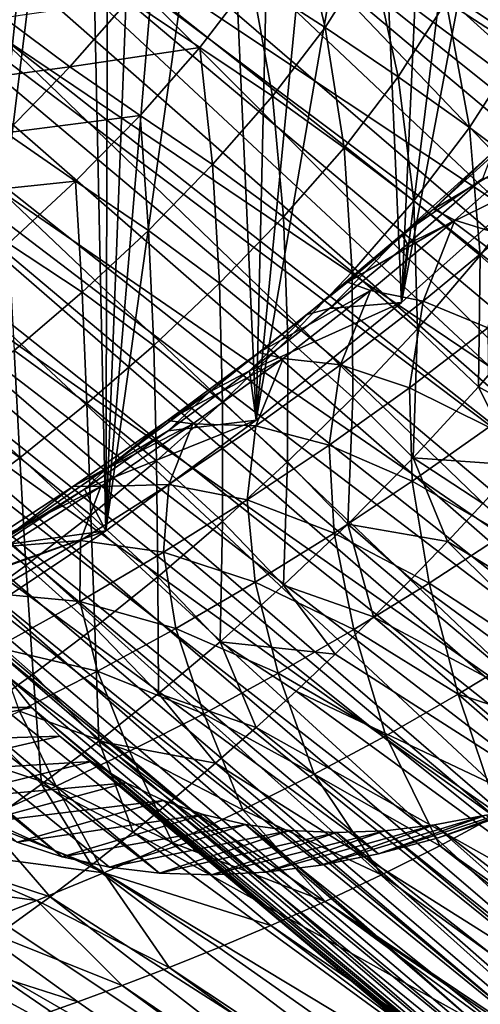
# Model space of a CAD drawing. Header units: metres. Extents: x -81 to 81, y -160 to 24.
# Tile 391 of 424: x 19.29 to 23.34, y -22.85 to -14.2. Entities that reach past the tile are written whole.
import ezdxf

# ---------------------------------------------------------------- set-up
doc = ezdxf.new("R2010")
doc.units = ezdxf.units.M
doc.layers.add('solid_501850_SW0001', color=7, linetype='CONTINUOUS')

msp = doc.modelspace()

# ---------------------------------------------------------------- linework, layer by layer
at = {"layer": 'solid_501850_SW0001'}
for points in [[(22.518164, -7.147891, 13.104885), (21.770336, -8.278104, 12.885498), (31.202576, -14.451275, 21.046185)], [(22.518164, -7.147891, 13.104885), (31.202576, -14.451275, 21.046185), (31.8431, -13.297498, 21.404598)], [(31.001696, -14.654994, 44.441128), (22.889929, -8.59189, 37.524281), (23.344049, -8.179215, 37.406296)], [(21.770336, -8.278104, 12.885498), (20.928722, -9.361282, 12.811891), (30.457541, -15.575934, 20.828838)], [(21.770336, -8.278104, 12.885498), (30.457541, -15.575934, 20.828838), (31.202576, -14.451275, 21.046185)], [(30.126232, -15.485535, 44.636475), (22.889929, -8.59189, 37.524281), (31.001696, -14.654994, 44.441128)], [(22.910692, -9.159628, 37.882618), (22.889929, -8.59189, 37.524281), (30.126232, -15.485535, 44.636475)], [(19.700001, -9.1), (18.682516, -19.596466), (19.059021, -8.817804)], [(19.700001, -9.1), (19.742592, -9.559512), (18.682516, -19.596466)], [(22.861906, -9.711706, 38.176804), (22.910692, -9.159628, 37.882618), (30.126232, -15.485535, 44.636475)], [(20.928722, -9.361282, 12.811891), (20.008144, -10.378202, 12.885498), (29.619692, -16.653872, 20.755924)], [(20.928722, -9.361282, 12.811891), (29.619692, -16.653872, 20.755924), (30.457541, -15.575934, 20.828838)], [(19.742592, -9.559512), (19.868736, -10.002877), (18.682516, -19.596466)], [(22.754515, -10.246891, 38.406185), (22.861906, -9.711706, 38.176804), (29.30649, -16.391066, 44.702019)], [(22.861906, -9.711706, 38.176804), (30.126232, -15.485535, 44.636475), (29.30649, -16.391066, 44.702019)], [(19.868736, -10.002877), (20.050915, -18.687212), (18.682516, -19.596466)], [(19.868736, -10.002877), (20.074512, -10.416176), (20.050915, -18.687212)], [(22.754515, -10.246891, 38.406185), (29.30649, -16.391066, 44.702019), (22.598177, -10.762121, 38.57024)], [(20.008144, -10.378202, 12.885498), (19.02496, -11.310929, 13.104885), (28.697601, -17.67234, 20.829765)], [(20.008144, -10.378202, 12.885498), (29.167833, -17.172266, 20.774385), (29.619692, -16.653872, 20.755924)], [(20.008144, -10.378202, 12.885498), (28.697601, -17.67234, 20.829765), (29.167833, -17.172266, 20.774385)], [(20.074512, -10.416176), (20.352518, -10.784277), (20.050915, -18.687212)], [(20.352518, -10.784277), (20.693228, -11.094893), (20.050915, -18.687212)], [(22.393581, -11.271006, 38.671783), (22.598177, -10.762121, 38.57024), (28.557064, -17.355597, 44.636475)], [(22.598177, -10.762121, 38.57024), (29.30649, -16.391066, 44.702019), (28.557064, -17.355597, 44.636475)], [(20.693228, -11.094893), (21.085749, -11.337961), (20.050915, -18.687212)], [(23.706774, -11.094893), (23.878168, -15.589437), (22.651506, -16.681473)], [(23.314253, -11.337961), (23.706774, -11.094893), (22.651506, -16.681473)], [(19.02496, -11.310929, 13.104885), (17.994495, -12.144859, 13.466696), (27.712654, -18.606394, 21.049864)], [(19.02496, -11.310929, 13.104885), (27.712654, -18.606394, 21.049864), (28.211937, -18.150957, 20.921726)], [(19.02496, -11.310929, 13.104885), (28.211937, -18.150957, 20.921726), (28.697601, -17.67234, 20.829765)], [(22.393581, -11.271006, 38.671783), (28.557064, -17.355597, 44.636475), (22.154394, -11.747907, 38.705002)], [(21.085749, -11.337961), (21.37458, -17.715103), (20.050915, -18.687212)], [(21.085749, -11.337961), (21.51586, -11.504559), (21.37458, -17.715103)], [(22.88414, -11.504559), (23.314253, -11.337961), (22.651506, -16.681473)], [(21.51586, -11.504559), (21.969173, -11.589319), (21.37458, -17.715103)], [(22.430826, -11.589319), (22.88414, -11.504559), (22.651506, -16.681473)], [(22.430826, -11.589319), (22.651506, -16.681473), (21.37458, -17.715103)], [(21.969173, -11.589319), (22.430826, -11.589319), (21.37458, -17.715103)], [(21.862787, -12.224496, 38.667107), (22.154394, -11.747907, 38.705002), (28.557064, -17.355597, 44.636475)], [(17.994495, -12.144859, 13.466696), (16.936001, -12.864363, 13.964212), (26.680645, -19.441032, 21.412714)], [(17.994495, -12.144859, 13.466696), (26.680645, -19.441032, 21.412714), (27.201147, -19.037331, 21.213867)], [(17.994495, -12.144859, 13.466696), (27.201147, -19.037331, 21.213867), (27.712654, -18.606394, 21.049864)], [(21.547379, -12.647361, 38.557957), (21.862787, -12.224496, 38.667107), (27.891163, -18.361982, 44.441128)], [(21.862787, -12.224496, 38.667107), (28.557064, -17.355597, 44.636475), (27.891163, -18.361982, 44.441128)], [(21.213614, -13.010441, 38.384972), (21.547379, -12.647361, 38.557957), (27.891163, -18.361982, 44.441128)], [(16.936001, -12.864363, 13.964212), (15.866796, -13.457789, 14.589187), (25.62006, -20.161215, 21.911896)], [(16.936001, -12.864363, 13.964212), (25.62006, -20.161215, 21.911896), (26.15312, -19.816027, 21.645596)], [(16.936001, -12.864363, 13.964212), (26.15312, -19.816027, 21.645596), (26.680645, -19.441032, 21.412714)], [(20.864267, -13.308882, 38.155552), (21.213614, -13.010441, 38.384972), (27.319086, -19.394796, 44.118874)], [(21.213614, -13.010441, 38.384972), (27.891163, -18.361982, 44.441128), (27.319086, -19.394796, 44.118874)], [(21.979994, -14.26528, 45.559746), (21.729639, -13.21734, 45.741894), (21.331684, -13.847019, 45.631695)], [(22.387712, -13.622545, 45.671185), (21.729639, -13.21734, 45.741894), (21.979994, -14.26528, 45.559746)], [(20.499189, -13.538681, 37.875874), (20.864267, -13.308882, 38.155552), (27.319086, -19.394796, 44.118874)], [(23.410467, -13.332234, 45.715359), (23.043789, -14.03679, 45.685814), (23.689842, -14.45501, 45.785595)], [(15.866796, -13.457789, 14.589187), (14.804749, -13.915107, 15.331277), (24.549362, -20.754519, 22.538616)], [(15.866796, -13.457789, 14.589187), (24.549362, -20.754519, 22.538616), (25.084843, -20.474398, 22.209936)], [(15.866796, -13.457789, 14.589187), (25.084843, -20.474398, 22.209936), (25.62006, -20.161215, 21.911896)], [(20.115282, -13.695514, 37.549973), (20.499189, -13.538681, 37.875874), (27.319086, -19.394796, 44.118874)], [(22.387712, -13.622545, 45.671185), (21.979994, -14.26528, 45.559746), (22.62158, -14.699622, 45.571712)], [(22.387712, -13.622545, 45.671185), (22.62158, -14.699622, 45.571712), (23.043789, -14.03679, 45.685814)], [(19.704357, -13.77331, 37.177193), (20.115282, -13.695514, 37.549973), (26.851969, -20.433889, 43.676029)], [(20.115282, -13.695514, 37.549973), (27.319086, -19.394796, 44.118874), (26.851969, -20.433889, 43.676029)], [(19.050123, -14.284245, 36.499569), (19.256281, -13.760466, 36.754852), (26.851969, -20.433889, 43.676029)], [(19.256281, -13.760466, 36.754852), (19.704357, -13.77331, 37.177193), (26.851969, -20.433889, 43.676029)], [(14.804749, -13.915107, 15.331277), (13.769328, -14.227985, 16.176832), (23.486027, -21.21125, 23.282654)], [(14.804749, -13.915107, 15.331277), (23.486027, -21.21125, 23.282654), (24.015291, -21.000658, 22.896948)], [(14.804749, -13.915107, 15.331277), (24.015291, -21.000658, 22.896948), (24.549362, -20.754519, 22.538616)], [(20.877943, -14.442179, 45.449219), (21.331684, -13.847019, 45.631695), (20.253517, -14.019099, 45.617416)], [(21.518272, -14.870261, 45.370289), (21.331684, -13.847019, 45.631695), (20.877943, -14.442179, 45.449219)], [(21.979994, -14.26528, 45.559746), (21.331684, -13.847019, 45.631695), (21.518272, -14.870261, 45.370289)], [(10.225677, -13.969928, 20.290571), (19.273956, -21.421947, 27.697344), (19.667967, -21.550503, 27.148273)], [(10.990153, -14.261451, 19.186598), (10.225677, -13.969928, 20.290571), (19.667967, -21.550503, 27.148273)], [(19.158316, -14.181944, 45.639584), (19.736176, -14.611687, 45.362896), (20.253517, -14.019099, 45.617416)], [(20.877943, -14.442179, 45.449219), (20.253517, -14.019099, 45.617416), (19.736176, -14.611687, 45.362896)], [(23.043789, -14.03679, 45.685814), (22.62158, -14.699622, 45.571712), (23.248587, -15.144736, 45.66745)], [(23.043789, -14.03679, 45.685814), (23.248587, -15.144736, 45.66745), (23.689842, -14.45501, 45.785595)], [(19.158316, -14.181944, 45.639584), (18.605318, -14.761291, 45.334854), (19.736176, -14.611687, 45.362896)], [(10.990153, -14.261451, 19.186598), (19.667967, -21.550503, 27.148273), (20.085346, -21.6415, 26.608112)], [(10.990153, -14.261451, 19.186598), (20.085346, -21.6415, 26.608112), (20.523489, -21.694359, 26.080252)], [(11.845026, -14.402695, 18.121683), (10.990153, -14.261451, 19.186598), (20.523489, -21.694359, 26.080252)], [(13.769328, -14.227985, 16.176832), (12.776969, -14.391513, 17.112381), (22.448717, -21.523287, 24.131046)], [(13.769328, -14.227985, 16.176832), (22.448717, -21.523287, 24.131046), (22.963217, -21.385683, 23.694492)], [(13.769328, -14.227985, 16.176832), (22.963217, -21.385683, 23.694492), (23.486027, -21.21125, 23.282654)], [(21.979994, -14.26528, 45.559746), (21.518272, -14.870261, 45.370289), (22.147665, -15.321219, 45.373165)], [(21.979994, -14.26528, 45.559746), (22.147665, -15.321219, 45.373165), (22.62158, -14.699622, 45.571712)], [(18.872908, -14.804863, 36.215519), (19.050123, -14.284245, 36.499569), (26.496683, -21.463921, 43.119156)], [(19.050123, -14.284245, 36.499569), (26.851969, -20.433889, 43.676029), (26.496683, -21.463921, 43.119156)], [(12.776969, -14.391513, 17.112381), (11.845026, -14.402695, 18.121683), (21.455841, -21.68519, 25.068651)], [(11.845026, -14.402695, 18.121683), (20.523489, -21.694359, 26.080252), (20.980743, -21.708952, 25.566607)], [(11.845026, -14.402695, 18.121683), (20.980743, -21.708952, 25.566607), (21.455841, -21.68519, 25.068651)], [(12.776969, -14.391513, 17.112381), (21.455841, -21.68519, 25.068651), (21.945789, -21.623201, 24.58954)], [(12.776969, -14.391513, 17.112381), (21.945789, -21.623201, 24.58954), (22.448717, -21.523287, 24.131046)], [(20.35272, -15.038802, 45.180756), (20.877943, -14.442179, 45.449219), (19.736176, -14.611687, 45.362896)], [(20.990526, -15.470039, 45.091972), (20.877943, -14.442179, 45.449219), (20.35272, -15.038802, 45.180756)], [(21.518272, -14.870261, 45.370289), (20.877943, -14.442179, 45.449219), (20.990526, -15.470039, 45.091972)], [(23.689842, -14.45501, 45.785595), (23.248587, -15.144736, 45.66745), (23.853342, -15.595178, 45.845783)], [(18.605318, -14.761291, 45.334854), (19.172285, -15.191098, 45.035633), (19.736176, -14.611687, 45.362896)], [(20.35272, -15.038802, 45.180756), (19.736176, -14.611687, 45.362896), (19.172285, -15.191098, 45.035633)], [(22.62158, -14.699622, 45.571712), (22.147665, -15.321219, 45.373165), (22.758421, -15.789541, 45.457806)], [(22.62158, -14.699622, 45.571712), (22.758421, -15.789541, 45.457806), (23.248587, -15.144736, 45.66745)], [(18.725824, -15.31892, 35.90453), (18.872908, -14.804863, 36.215519), (26.496683, -21.463921, 43.119156)], [(21.518272, -14.870261, 45.370289), (20.990526, -15.470039, 45.091972), (21.614494, -15.929639, 45.082897)], [(21.518272, -14.870261, 45.370289), (21.614494, -15.929639, 45.082897), (22.147665, -15.321219, 45.373165)], [(19.786339, -15.616878, 44.837006), (20.35272, -15.038802, 45.180756), (19.172285, -15.191098, 45.035633)], [(20.426773, -16.047667, 44.736443), (20.35272, -15.038802, 45.180756), (19.786339, -15.616878, 44.837006)], [(20.990526, -15.470039, 45.091972), (20.35272, -15.038802, 45.180756), (20.426773, -16.047667, 44.736443)], [(19.786339, -15.616878, 44.837006), (19.172285, -15.191098, 45.035633), (18.580767, -15.742099, 44.644192)], [(23.248587, -15.144736, 45.66745), (22.758421, -15.789541, 45.457806), (23.343061, -16.269497, 45.62318)], [(22.930731, -15.862743, 5.800791), (23.656403, -15.205688, 5.719878), (23.835979, -15.32237, 7.352944)], [(23.452414, -15.360187, 4.087076), (23.656403, -15.205688, 5.719878), (22.930731, -15.862743, 5.800791)], [(23.248587, -15.144736, 45.66745), (23.343061, -16.269497, 45.62318), (23.853342, -15.595178, 45.845783)], [(18.609522, -15.823856, 35.568237), (18.725824, -15.31892, 35.90453), (26.260012, -22.465399, 42.458725)], [(18.725824, -15.31892, 35.90453), (26.496683, -21.463921, 43.119156), (26.260012, -22.465399, 42.458725)], [(22.147665, -15.321219, 45.373165), (21.614494, -15.929639, 45.082897), (22.216982, -16.411982, 45.153633)], [(22.147665, -15.321219, 45.373165), (22.216982, -16.411982, 45.153633), (22.758421, -15.789541, 45.457806)], [(22.653269, -16.083885, 4.179764), (23.452414, -15.360187, 4.087076), (22.930731, -15.862743, 5.800791)], [(23.366501, -15.590569, 2.791142), (23.452414, -15.360187, 4.087076), (22.653269, -16.083885, 4.179764)], [(22.930731, -15.862743, 5.800791), (23.835979, -15.32237, 7.352944), (23.120579, -15.959384, 7.438623)], [(23.544157, -16.090771, 9.028251), (23.120579, -15.959384, 7.438623), (23.835979, -15.32237, 7.352944)], [(20.990526, -15.470039, 45.091972), (20.426773, -16.047667, 44.736443), (21.051197, -16.51181, 44.713615)], [(20.990526, -15.470039, 45.091972), (21.051197, -16.51181, 44.713615), (21.614494, -15.929639, 45.082897)], [(19.195959, -16.163843, 44.42646), (19.786339, -15.616878, 44.837006), (18.580767, -15.742099, 44.644192)], [(19.843336, -16.591749, 44.312721), (19.786339, -15.616878, 44.837006), (19.195959, -16.163843, 44.42646)], [(20.426773, -16.047667, 44.736443), (19.786339, -15.616878, 44.837006), (19.843336, -16.591749, 44.312721)], [(22.70215, -16.169706, 3.023883), (22.651506, -16.681473), (23.878168, -15.589437)], [(22.70215, -16.169706, 3.023883), (23.366501, -15.590569, 2.791142), (22.653269, -16.083885, 4.179764)], [(22.70215, -16.169706, 3.023883), (23.878168, -15.589437), (23.366501, -15.590569, 2.791142)], [(23.853342, -15.595178, 45.845783), (23.343061, -16.269497, 45.62318), (23.894436, -16.755215, 45.86726)], [(18.524164, -16.319025, 35.207058), (18.609522, -15.823856, 35.568237), (26.260012, -22.465399, 42.458725)], [(22.758421, -15.789541, 45.457806), (22.216982, -16.411982, 45.153633), (22.790617, -16.911171, 45.303318)], [(22.758421, -15.789541, 45.457806), (22.790617, -16.911171, 45.303318), (23.343061, -16.269497, 45.62318)], [(22.176889, -16.501387, 5.921196), (22.930731, -15.862743, 5.800791), (23.120579, -15.959384, 7.438623)], [(22.653269, -16.083885, 4.179764), (22.930731, -15.862743, 5.800791), (22.176889, -16.501387, 5.921196)], [(21.614494, -15.929639, 45.082897), (21.051197, -16.51181, 44.713615), (21.651962, -17.003635, 44.76881)], [(21.614494, -15.929639, 45.082897), (21.651962, -17.003635, 44.76881), (22.216982, -16.411982, 45.153633)], [(22.176889, -16.501387, 5.921196), (23.120579, -15.959384, 7.438623), (22.377607, -16.576513, 7.564132)], [(22.841179, -16.670027, 9.14807), (22.377607, -16.576513, 7.564132), (23.120579, -15.959384, 7.438623)], [(22.841179, -16.670027, 9.14807), (23.120579, -15.959384, 7.438623), (23.544157, -16.090771, 9.028251)], [(20.426773, -16.047667, 44.736443), (19.843336, -16.591749, 44.312721), (20.472927, -17.057924, 44.274784)], [(20.426773, -16.047667, 44.736443), (20.472927, -17.057924, 44.274784), (21.051197, -16.51181, 44.713615)], [(21.82189, -16.787281, 4.318406), (22.653269, -16.083885, 4.179764), (22.176889, -16.501387, 5.921196)], [(22.017824, -16.733826, 3.297313), (22.653269, -16.083885, 4.179764), (21.82189, -16.787281, 4.318406)], [(22.017824, -16.733826, 3.297313), (22.70215, -16.169706, 3.023883), (22.653269, -16.083885, 4.179764)], [(19.843336, -16.591749, 44.312721), (19.195959, -16.163843, 44.42646), (19.246874, -17.102846, 43.825493)], [(22.017824, -16.733826, 3.297313), (22.651506, -16.681473), (22.70215, -16.169706, 3.023883)], [(22.841179, -16.670027, 9.14807), (23.544157, -16.090771, 9.028251), (23.410347, -16.904263, 10.682242)], [(18.470362, -16.801353, 34.823143), (18.524164, -16.319025, 35.207058), (26.145704, -23.421949, 41.705673)], [(18.524164, -16.319025, 35.207058), (26.260012, -22.465399, 42.458725), (26.145704, -23.421949, 41.705673)], [(23.343061, -16.269497, 45.62318), (22.790617, -16.911171, 45.303318), (23.328381, -17.421095, 45.530117)], [(23.343061, -16.269497, 45.62318), (23.328381, -17.421095, 45.530117), (23.894436, -16.755215, 45.86726)], [(22.216982, -16.411982, 45.153633), (21.651962, -17.003635, 44.76881), (22.221716, -17.517126, 44.901348)], [(22.216982, -16.411982, 45.153633), (22.221716, -17.517126, 44.901348), (22.790617, -16.911171, 45.303318)], [(21.051197, -16.51181, 44.713615), (20.472927, -17.057924, 44.274784), (21.077021, -17.556671, 44.313107)], [(21.051197, -16.51181, 44.713615), (21.077021, -17.556671, 44.313107), (21.651962, -17.003635, 44.76881)], [(21.396839, -17.12048, 6.084008), (22.176889, -16.501387, 5.921196), (22.377607, -16.576513, 7.564132)], [(21.82189, -16.787281, 4.318406), (22.176889, -16.501387, 5.921196), (21.396839, -17.12048, 6.084008)], [(19.843336, -16.591749, 44.312721), (19.246874, -17.102846, 43.825493), (19.886137, -17.568584, 43.771946)], [(19.843336, -16.591749, 44.312721), (19.886137, -17.568584, 43.771946), (20.472927, -17.057924, 44.274784)], [(21.396839, -17.12048, 6.084008), (22.377607, -16.576513, 7.564132), (21.609371, -17.172712, 7.732514)], [(22.115513, -17.22838, 9.307502), (21.609371, -17.172712, 7.732514), (22.377607, -16.576513, 7.564132)], [(22.115513, -17.22838, 9.307502), (22.377607, -16.576513, 7.564132), (22.841179, -16.670027, 9.14807)], [(21.316175, -17.280846, 3.612048), (21.37458, -17.715103), (22.651506, -16.681473)], [(21.316175, -17.280846, 3.612048), (22.651506, -16.681473), (22.017824, -16.733826, 3.297313)], [(22.115513, -17.22838, 9.307502), (22.841179, -16.670027, 9.14807), (22.721191, -17.430094, 10.834699)], [(22.841179, -16.670027, 9.14807), (23.410347, -16.904263, 10.682242), (22.721191, -17.430094, 10.834699)], [(21.316175, -17.280846, 3.612048), (22.017824, -16.733826, 3.297313), (21.82189, -16.787281, 4.318406)], [(23.894436, -16.755215, 45.86726), (23.328381, -17.421095, 45.530117), (23.963724, -17.772194, 45.92466)], [(18.448357, -17.268011, 34.418831), (18.470362, -16.801353, 34.823143), (26.145704, -23.421949, 41.705673)], [(20.960501, -17.468851, 4.50644), (21.82189, -16.787281, 4.318406), (21.396839, -17.12048, 6.084008)], [(21.316175, -17.280846, 3.612048), (21.82189, -16.787281, 4.318406), (20.960501, -17.468851, 4.50644)], [(22.790617, -16.911171, 45.303318), (22.221716, -17.517126, 44.901348), (22.753485, -18.046, 45.1096)], [(22.721191, -17.430094, 10.834699), (23.410347, -16.904263, 10.682242), (23.418999, -17.775383, 12.29542)], [(22.790617, -16.911171, 45.303318), (22.753485, -18.046, 45.1096), (23.328381, -17.421095, 45.530117)], [(21.651962, -17.003635, 44.76881), (21.077021, -17.556671, 44.313107), (21.648222, -18.081886, 44.427216)], [(21.651962, -17.003635, 44.76881), (21.648222, -18.081886, 44.427216), (22.221716, -17.517126, 44.901348)], [(19.246874, -17.102846, 43.825493), (18.643389, -17.581404, 43.279873), (19.296511, -18.044371, 43.210903)], [(19.246874, -17.102846, 43.825493), (19.296511, -18.044371, 43.210903), (19.886137, -17.568584, 43.771946)], [(20.472927, -17.057924, 44.274784), (19.886137, -17.568584, 43.771946), (20.498377, -18.071735, 43.792961)], [(20.472927, -17.057924, 44.274784), (20.498377, -18.071735, 43.792961), (21.077021, -17.556671, 44.313107)], [(20.592768, -17.718847, 6.29229), (21.396839, -17.12048, 6.084008), (21.609371, -17.172712, 7.732514)], [(20.960501, -17.468851, 4.50644), (21.396839, -17.12048, 6.084008), (20.592768, -17.718847, 6.29229)], [(20.592768, -17.718847, 6.29229), (21.609371, -17.172712, 7.732514), (20.818222, -17.746979, 7.946959)], [(21.369574, -17.765093, 9.509433), (20.818222, -17.746979, 7.946959), (21.609371, -17.172712, 7.732514)], [(21.369574, -17.765093, 9.509433), (21.609371, -17.172712, 7.732514), (22.115513, -17.22838, 9.307502)], [(18.448357, -17.268011, 34.418831), (26.145704, -23.421949, 41.705673), (26.155767, -24.317831, 40.87225)], [(18.458162, -17.718157, 33.994869), (18.448357, -17.268011, 34.418831), (26.155767, -24.317831, 40.87225)], [(20.599411, -17.809284, 3.968881), (21.37458, -17.715103), (21.316175, -17.280846, 3.612048)], [(20.599411, -17.809284, 3.968881), (21.316175, -17.280846, 3.612048), (20.960501, -17.468851, 4.50644)], [(21.369574, -17.765093, 9.509433), (22.115513, -17.22838, 9.307502), (22.014418, -17.934141, 11.026419)], [(22.115513, -17.22838, 9.307502), (22.721191, -17.430094, 10.834699), (22.014418, -17.934141, 11.026419)], [(20.071445, -18.127066, 4.74745), (20.960501, -17.468851, 4.50644), (20.592768, -17.718847, 6.29229)], [(20.599411, -17.809284, 3.968881), (20.960501, -17.468851, 4.50644), (20.071445, -18.127066, 4.74745)], [(22.014418, -17.934141, 11.026419), (22.721191, -17.430094, 10.834699), (22.744867, -18.252054, 12.479354)], [(22.721191, -17.430094, 10.834699), (23.418999, -17.775383, 12.29542), (22.744867, -18.252054, 12.479354)], [(23.328381, -17.421095, 45.530117), (22.753485, -18.046, 45.1096), (23.669449, -18.110117, 45.722767)], [(23.328381, -17.421095, 45.530117), (23.669449, -18.110117, 45.722767), (23.963724, -17.772194, 45.92466)], [(21.077021, -17.556671, 44.313107), (20.498377, -18.071735, 43.792961), (21.076096, -18.606148, 43.888271)], [(21.077021, -17.556671, 44.313107), (21.076096, -18.606148, 43.888271), (21.648222, -18.081886, 44.427216)], [(22.221716, -17.517126, 44.901348), (21.648222, -18.081886, 44.427216), (22.179544, -18.627148, 44.615719)], [(22.221716, -17.517126, 44.901348), (22.179544, -18.627148, 44.615719), (22.753485, -18.046, 45.1096)], [(18.643389, -17.581404, 43.279873), (18.70878, -18.48604, 42.597355), (19.296511, -18.044371, 43.210903)], [(19.886137, -17.568584, 43.771946), (19.296511, -18.044371, 43.210903), (19.921354, -18.549564, 43.214855)], [(19.886137, -17.568584, 43.771946), (19.921354, -18.549564, 43.214855), (20.498377, -18.071735, 43.792961)], [(18.499821, -18.149712, 33.553131), (18.458162, -17.718157, 33.994869), (26.155767, -24.317831, 40.87225)], [(19.766708, -18.295553, 6.549411), (20.592768, -17.718847, 6.29229), (20.818222, -17.746979, 7.946959)], [(20.071445, -18.127066, 4.74745), (20.592768, -17.718847, 6.29229), (19.766708, -18.295553, 6.549411)], [(19.864384, -18.321575, 4.370998), (20.050915, -18.687212), (21.37458, -17.715103)], [(19.864384, -18.321575, 4.370998), (21.37458, -17.715103), (20.599411, -17.809284, 3.968881)], [(19.766708, -18.295553, 6.549411), (20.818222, -17.746979, 7.946959), (20.006994, -18.298447, 8.211137)], [(19.864384, -18.321575, 4.370998), (20.599411, -17.809284, 3.968881), (20.071445, -18.127066, 4.74745)], [(20.606295, -18.279505, 9.757145), (20.006994, -18.298447, 8.211137), (20.818222, -17.746979, 7.946959)], [(20.606295, -18.279505, 9.757145), (20.818222, -17.746979, 7.946959), (21.369574, -17.765093, 9.509433)], [(20.606295, -18.279505, 9.757145), (21.369574, -17.765093, 9.509433), (21.293079, -18.415958, 11.260262)], [(21.369574, -17.765093, 9.509433), (22.014418, -17.934141, 11.026419), (21.293079, -18.415958, 11.260262)], [(22.744867, -18.252054, 12.479354), (23.418999, -17.775383, 12.29542), (23.551987, -18.714939, 13.850464)], [(21.293079, -18.415958, 11.260262), (22.014418, -17.934141, 11.026419), (22.058949, -18.706133, 12.702099)], [(22.014418, -17.934141, 11.026419), (22.744867, -18.252054, 12.479354), (22.058949, -18.706133, 12.702099)], [(19.296511, -18.044371, 43.210903), (18.70878, -18.48604, 42.597355), (19.350298, -18.991081, 42.585003)], [(19.296511, -18.044371, 43.210903), (19.350298, -18.991081, 42.585003), (19.921354, -18.549564, 43.214855)], [(20.498377, -18.071735, 43.792961), (19.921354, -18.549564, 43.214855), (20.510265, -19.090809, 43.291668)], [(20.498377, -18.071735, 43.792961), (20.510265, -19.090809, 43.291668), (21.076096, -18.606148, 43.888271)], [(22.753485, -18.046, 45.1096), (22.179544, -18.627148, 44.615719), (23.05562, -18.780087, 45.234299)], [(22.753485, -18.046, 45.1096), (23.05562, -18.780087, 45.234299), (23.366968, -18.445927, 45.493305)], [(22.753485, -18.046, 45.1096), (23.366968, -18.445927, 45.493305), (23.669449, -18.110117, 45.722767)], [(18.499821, -18.149712, 33.553131), (26.155767, -24.317831, 40.87225), (26.28994, -25.136139, 39.974258)], [(18.573046, -18.559925, 33.096443), (18.499821, -18.149712, 33.553131), (26.28994, -25.136139, 39.974258)], [(19.157267, -18.760696, 5.045641), (20.071445, -18.127066, 4.74745), (19.766708, -18.295553, 6.549411)], [(19.864384, -18.321575, 4.370998), (20.071445, -18.127066, 4.74745), (19.157267, -18.760696, 5.045641)], [(21.648222, -18.081886, 44.427216), (21.076096, -18.606148, 43.888271), (21.612225, -19.165281, 44.056717)], [(21.648222, -18.081886, 44.427216), (21.612225, -19.165281, 44.056717), (22.179544, -18.627148, 44.615719)], [(18.921675, -18.849089, 6.858647), (19.766708, -18.295553, 6.549411), (20.006994, -18.298447, 8.211137)], [(19.157267, -18.760696, 5.045641), (19.766708, -18.295553, 6.549411), (18.921675, -18.849089, 6.858647)], [(18.921675, -18.849089, 6.858647), (20.006994, -18.298447, 8.211137), (19.178278, -18.825712, 8.52815)], [(19.114717, -18.814987, 4.820532), (20.050915, -18.687212), (19.864384, -18.321575, 4.370998)], [(19.114717, -18.814987, 4.820532), (19.864384, -18.321575, 4.370998), (19.157267, -18.760696, 5.045641)], [(19.828075, -18.77072, 10.053587), (19.178278, -18.825712, 8.52815), (20.006994, -18.298447, 8.211137)], [(19.828075, -18.77072, 10.053587), (20.006994, -18.298447, 8.211137), (20.606295, -18.279505, 9.757145)], [(19.828075, -18.77072, 10.053587), (20.606295, -18.279505, 9.757145), (20.559526, -18.875095, 11.538953)], [(20.606295, -18.279505, 9.757145), (21.293079, -18.415958, 11.260262), (20.559526, -18.875095, 11.538953)], [(22.058949, -18.706133, 12.702099), (22.744867, -18.252054, 12.479354), (22.894535, -19.146481, 14.065014)], [(22.744867, -18.252054, 12.479354), (23.551987, -18.714939, 13.850464), (22.894535, -19.146481, 14.065014)], [(20.559526, -18.875095, 11.538953), (21.293079, -18.415958, 11.260262), (21.363688, -19.137558, 12.966072)], [(21.293079, -18.415958, 11.260262), (22.058949, -18.706133, 12.702099), (21.363688, -19.137558, 12.966072)], [(18.70878, -18.48604, 42.597355), (18.788626, -19.397682, 41.908978), (19.350298, -18.991081, 42.585003)], [(23.366968, -18.445927, 45.493305), (23.05562, -18.780087, 45.234299), (25.560804, -20.295279, 47.040943)], [(18.677504, -18.947376, 32.626488), (18.573046, -18.559925, 33.096443), (26.28994, -25.136139, 39.974258)], [(19.921354, -18.549564, 43.214855), (19.350298, -18.991081, 42.585003), (19.954666, -19.536983, 42.644123)], [(19.921354, -18.549564, 43.214855), (19.954666, -19.536983, 42.644123), (20.510265, -19.090809, 43.291668)], [(21.076096, -18.606148, 43.888271), (20.510265, -19.090809, 43.291668), (21.056042, -19.661482, 43.440411)], [(21.076096, -18.606148, 43.888271), (21.056042, -19.661482, 43.440411), (21.612225, -19.165281, 44.056717)], [(22.179544, -18.627148, 44.615719), (21.612225, -19.165281, 44.056717), (22.406084, -19.443369, 44.620255)], [(22.179544, -18.627148, 44.615719), (22.406084, -19.443369, 44.620255), (22.735275, -19.112625, 44.943901)], [(22.179544, -18.627148, 44.615719), (22.735275, -19.112625, 44.943901), (23.05562, -18.780087, 45.234299)], [(18.327559, -19.303835, 5.33152), (18.682516, -19.596466), (20.050915, -18.687212)], [(18.327559, -19.303835, 5.33152), (20.050915, -18.687212), (18.382378, -19.270754, 5.294396)], [(18.382378, -19.270754, 5.294396), (20.050915, -18.687212), (19.114717, -18.814987, 4.820532)], [(21.363688, -19.137558, 12.966072), (22.058949, -18.706133, 12.702099), (22.230721, -19.554899, 14.317486)], [(22.058949, -18.706133, 12.702099), (22.894535, -19.146481, 14.065014), (22.230721, -19.554899, 14.317486)], [(22.894535, -19.146481, 14.065014), (23.551987, -18.714939, 13.850464), (23.78961, -19.731615, 15.332336)], [(19.043987, -19.235233, 10.400346), (19.178278, -18.825712, 8.52815), (19.828075, -18.77072, 10.053587)], [(19.043987, -19.235233, 10.400346), (19.828075, -18.77072, 10.053587), (19.822939, -19.308149, 11.863358)], [(19.828075, -18.77072, 10.053587), (20.559526, -18.875095, 11.538953), (19.822939, -19.308149, 11.863358)], [(23.05562, -18.780087, 45.234299), (22.735275, -19.112625, 44.943901), (25.263519, -20.972227, 46.744747)], [(23.05562, -18.780087, 45.234299), (25.263519, -20.972227, 46.744747), (25.560804, -20.295279, 47.040943)], [(19.822939, -19.308149, 11.863358), (20.559526, -18.875095, 11.538953), (20.667742, -19.543394, 13.271708)], [(20.559526, -18.875095, 11.538953), (21.363688, -19.137558, 12.966072), (20.667742, -19.543394, 13.271708)], [(18.677504, -18.947376, 32.626488), (26.28994, -25.136139, 39.974258), (26.546276, -25.864773, 39.024937)], [(18.813002, -19.311106, 32.144348), (18.677504, -18.947376, 32.626488), (26.546276, -25.864773, 39.024937)], [(19.350298, -18.991081, 42.585003), (18.788626, -19.397682, 41.908978), (19.412344, -19.946177, 41.95166)], [(19.350298, -18.991081, 42.585003), (19.412344, -19.946177, 41.95166), (19.954666, -19.536983, 42.644123)], [(20.510265, -19.090809, 43.291668), (19.954666, -19.536983, 42.644123), (20.514488, -20.117065, 42.773994)], [(20.510265, -19.090809, 43.291668), (20.514488, -20.117065, 42.773994), (21.056042, -19.661482, 43.440411)], [(22.735275, -19.112625, 44.943901), (22.406084, -19.443369, 44.620255), (25.263519, -20.972227, 46.744747)], [(20.667742, -19.543394, 13.271708), (21.363688, -19.137558, 12.966072), (21.568066, -19.938087, 14.608168)], [(21.612225, -19.165281, 44.056717), (21.056042, -19.661482, 43.440411), (22.068884, -19.771257, 44.262051)], [(21.363688, -19.137558, 12.966072), (22.230721, -19.554899, 14.317486), (21.568066, -19.938087, 14.608168)], [(21.612225, -19.165281, 44.056717), (22.068884, -19.771257, 44.262051), (22.406084, -19.443369, 44.620255)], [(22.230721, -19.554899, 14.317486), (22.894535, -19.146481, 14.065014), (23.150011, -20.122013, 15.576662)], [(22.894535, -19.146481, 14.065014), (23.78961, -19.731615, 15.332336), (23.150011, -20.122013, 15.576662)], [(19.043987, -19.235233, 10.400346), (19.822939, -19.308149, 11.863358), (19.092377, -19.71101, 12.233584)], [(18.978661, -19.648624, 31.653271), (18.813002, -19.311106, 32.144348), (26.546276, -25.864773, 39.024937)], [(19.092377, -19.71101, 12.233584), (19.822939, -19.308149, 11.863358), (19.979204, -19.919931, 13.617704)], [(19.822939, -19.308149, 11.863358), (20.667742, -19.543394, 13.271708), (19.979204, -19.919931, 13.617704)], [(18.788626, -19.397682, 41.908978), (18.885782, -20.320082, 41.219727), (19.412344, -19.946177, 41.95166)], [(22.406084, -19.443369, 44.620255), (22.068884, -19.771257, 44.262051), (25.000982, -21.646908, 46.412613)], [(22.406084, -19.443369, 44.620255), (25.000982, -21.646908, 46.412613), (25.263519, -20.972227, 46.744747)], [(19.954666, -19.536983, 42.644123), (19.412344, -19.946177, 41.95166), (19.990231, -20.533653, 42.063931)], [(19.954666, -19.536983, 42.644123), (19.990231, -20.533653, 42.063931), (20.514488, -20.117065, 42.773994)], [(19.979204, -19.919931, 13.617704), (20.667742, -19.543394, 13.271708), (20.912943, -20.2929, 14.93487)], [(20.667742, -19.543394, 13.271708), (21.568066, -19.938087, 14.608168), (20.912943, -20.2929, 14.93487)], [(21.568066, -19.938087, 14.608168), (22.230721, -19.554899, 14.317486), (22.512886, -20.487406, 15.856387)], [(22.230721, -19.554899, 14.317486), (23.150011, -20.122013, 15.576662), (22.512886, -20.487406, 15.856387)], [(18.978661, -19.648624, 31.653271), (26.546276, -25.864773, 39.024937), (26.919796, -26.489498, 38.042801)], [(19.173639, -19.958454, 31.155537), (18.978661, -19.648624, 31.653271), (26.919796, -26.489498, 38.042801)], [(19.092377, -19.71101, 12.233584), (19.979204, -19.919931, 13.617704), (19.292578, -20.271893, 14.010283)], [(21.056042, -19.661482, 43.440411), (20.514488, -20.117065, 42.773994), (21.373013, -20.415049, 43.435524)], [(21.056042, -19.661482, 43.440411), (21.373013, -20.415049, 43.435524), (21.724203, -20.095501, 43.867588)], [(21.056042, -19.661482, 43.440411), (21.724203, -20.095501, 43.867588), (22.068884, -19.771257, 44.262051)], [(22.068884, -19.771257, 44.262051), (21.724203, -20.095501, 43.867588), (25.000982, -21.646908, 46.412613)], [(23.150011, -20.122013, 15.576662), (23.78961, -19.731615, 15.332336), (24.536806, -20.574589, 16.558954)], [(17.702463, -20.23875, 30.502766), (19.173639, -19.958454, 31.155537), (19.397585, -20.239983, 30.652092)], [(19.412344, -19.946177, 41.95166), (18.885782, -20.320082, 41.219727), (19.485409, -20.913031, 41.316067)], [(19.397585, -20.239983, 30.652092), (19.173639, -19.958454, 31.155537), (26.919796, -26.489498, 38.042801)], [(19.292578, -20.271893, 14.010283), (19.979204, -19.919931, 13.617704), (20.261053, -20.62326, 15.302031)], [(19.412344, -19.946177, 41.95166), (19.485409, -20.913031, 41.316067), (19.990231, -20.533653, 42.063931)], [(19.979204, -19.919931, 13.617704), (20.912943, -20.2929, 14.93487), (20.261053, -20.62326, 15.302031)], [(20.912943, -20.2929, 14.93487), (21.568066, -19.938087, 14.608168), (21.882162, -20.825354, 16.168968)], [(21.568066, -19.938087, 14.608168), (22.512886, -20.487406, 15.856387), (21.882162, -20.825354, 16.168968)], [(20.514488, -20.117065, 42.773994), (19.990231, -20.533653, 42.063931), (21.016356, -20.728806, 42.964512)], [(20.514488, -20.117065, 42.773994), (21.016356, -20.728806, 42.964512), (21.373013, -20.415049, 43.435524)], [(21.724203, -20.095501, 43.867588), (21.373013, -20.415049, 43.435524), (24.774233, -22.316654, 46.04586)], [(21.724203, -20.095501, 43.867588), (24.774233, -22.316654, 46.04586), (25.000982, -21.646908, 46.412613)], [(22.512886, -20.487406, 15.856387), (23.150011, -20.122013, 15.576662), (23.504759, -21.175343, 16.992718)], [(23.150011, -20.122013, 15.576662), (24.536806, -20.574589, 16.558954), (24.019928, -20.88356, 16.764435)], [(23.150011, -20.122013, 15.576662), (24.019928, -20.88356, 16.764435), (23.504759, -21.175343, 16.992718)], [(17.958963, -20.544451, 29.941519), (17.702463, -20.23875, 30.502766), (19.397585, -20.239983, 30.652092)], [(17.958963, -20.544451, 29.941519), (19.397585, -20.239983, 30.652092), (19.649248, -20.491497, 30.145876)], [(18.611988, -20.599594, 14.452439), (19.292578, -20.271893, 14.010283), (19.616251, -20.929956, 15.712344)], [(18.885782, -20.320082, 41.219727), (19.001833, -21.25704, 40.535732), (19.485409, -20.913031, 41.316067)], [(19.292578, -20.271893, 14.010283), (20.261053, -20.62326, 15.302031), (19.616251, -20.929956, 15.712344)], [(19.397585, -20.239983, 30.652092), (26.919796, -26.489498, 38.042801), (27.404676, -27.000813, 37.042946)], [(19.649248, -20.491497, 30.145876), (19.397585, -20.239983, 30.652092), (27.404676, -27.000813, 37.042946)], [(20.261053, -20.62326, 15.302031), (20.912943, -20.2929, 14.93487), (21.256041, -21.138111, 16.516506)], [(20.912943, -20.2929, 14.93487), (21.882162, -20.825354, 16.168968), (21.256041, -21.138111, 16.516506)], [(18.24542, -20.81646, 29.378422), (17.958963, -20.544451, 29.941519), (19.649248, -20.491497, 30.145876)], [(18.24542, -20.81646, 29.378422), (19.649248, -20.491497, 30.145876), (19.927174, -20.711653, 29.639719)], [(19.927174, -20.711653, 29.639719), (19.649248, -20.491497, 30.145876), (27.404676, -27.000813, 37.042946)], [(21.373013, -20.415049, 43.435524), (21.016356, -20.728806, 42.964512), (24.584183, -22.978779, 45.645954)], [(21.373013, -20.415049, 43.435524), (24.584183, -22.978779, 45.645954), (24.774233, -22.316654, 46.04586)], [(21.882162, -20.825354, 16.168968), (22.512886, -20.487406, 15.856387), (22.986387, -21.452326, 17.245956)], [(22.512886, -20.487406, 15.856387), (23.504759, -21.175343, 16.992718), (22.986387, -21.452326, 17.245956)], [(19.990231, -20.533653, 42.063931), (19.485409, -20.913031, 41.316067), (20.291309, -21.334227, 41.900448)], [(19.990231, -20.533653, 42.063931), (20.291309, -21.334227, 41.900448), (20.655355, -21.035629, 42.453217)], [(19.990231, -20.533653, 42.063931), (20.655355, -21.035629, 42.453217), (21.016356, -20.728806, 42.964512)], [(18.611988, -20.599594, 14.452439), (19.616251, -20.929956, 15.712344), (18.98321, -21.212957, 16.167374)], [(19.616251, -20.929956, 15.712344), (20.261053, -20.62326, 15.302031), (20.638329, -21.426859, 16.901247)], [(20.261053, -20.62326, 15.302031), (21.256041, -21.138111, 16.516506), (20.638329, -21.426859, 16.901247)], [(18.560987, -21.054058, 28.815071), (18.24542, -20.81646, 29.378422), (19.927174, -20.711653, 29.639719)], [(18.560987, -21.054058, 28.815071), (19.927174, -20.711653, 29.639719), (20.230633, -20.899921, 29.134897)], [(19.927174, -20.711653, 29.639719), (27.404676, -27.000813, 37.042946), (27.99242, -27.389538, 36.043091)], [(20.230633, -20.899921, 29.134897), (19.927174, -20.711653, 29.639719), (27.99242, -27.389538, 36.043091)], [(21.016356, -20.728806, 42.964512), (20.655355, -21.035629, 42.453217), (24.431585, -23.630638, 45.214493)], [(21.016356, -20.728806, 42.964512), (24.431585, -23.630638, 45.214493), (24.584183, -22.978779, 45.645954)], [(21.256041, -21.138111, 16.516506), (21.882162, -20.825354, 16.168968), (22.475214, -21.708233, 17.518106)], [(21.882162, -20.825354, 16.168968), (22.986387, -21.452326, 17.245956), (22.475214, -21.708233, 17.518106)], [(18.904552, -21.256306, 28.253538), (18.560987, -21.054058, 28.815071), (20.230633, -20.899921, 29.134897)], [(18.904552, -21.256306, 28.253538), (20.230633, -20.899921, 29.134897), (20.558455, -21.055466, 28.633461)], [(19.485409, -20.913031, 41.316067), (19.001833, -21.25704, 40.535732), (19.925964, -21.623211, 41.305492)], [(19.485409, -20.913031, 41.316067), (19.925964, -21.623211, 41.305492), (20.291309, -21.334227, 41.900448)], [(20.558455, -21.055466, 28.633461), (20.230633, -20.899921, 29.134897), (27.99242, -27.389538, 36.043091)], [(22.963217, -21.385683, 23.694492), (23.85326, -21.065397, 25.019745), (24.322426, -20.912386, 24.646933)], [(23.486027, -21.21125, 23.282654), (22.963217, -21.385683, 23.694492), (24.322426, -20.912386, 24.646933)], [(18.98321, -21.212957, 16.167374), (19.616251, -20.929956, 15.712344), (20.033264, -21.692234, 17.324686)], [(19.616251, -20.929956, 15.712344), (20.638329, -21.426859, 16.901247), (20.033264, -21.692234, 17.324686)], [(19.273956, -21.421947, 27.697344), (18.904552, -21.256306, 28.253538), (20.558455, -21.055466, 28.633461)], [(19.273956, -21.421947, 27.697344), (20.558455, -21.055466, 28.633461), (20.908443, -21.177269, 28.138752)], [(20.655355, -21.035629, 42.453217), (20.291309, -21.334227, 41.900448), (24.431585, -23.630638, 45.214493)], [(20.558455, -21.055466, 28.633461), (27.99242, -27.389538, 36.043091), (28.672518, -27.648901, 35.060955)], [(20.908443, -21.177269, 28.138752), (20.558455, -21.055466, 28.633461), (28.672518, -27.648901, 35.060955)], [(22.448717, -21.523287, 24.131046), (23.392756, -21.184715, 25.414017), (23.85326, -21.065397, 25.019745)], [(22.963217, -21.385683, 23.694492), (22.448717, -21.523287, 24.131046), (23.85326, -21.065397, 25.019745)], [(19.667967, -21.550503, 27.148273), (19.273956, -21.421947, 27.697344), (20.908443, -21.177269, 28.138752)], [(19.667967, -21.550503, 27.148273), (20.908443, -21.177269, 28.138752), (21.279493, -21.265032, 27.652248)], [(20.638329, -21.426859, 16.901247), (21.256041, -21.138111, 16.516506), (21.979374, -21.941999, 17.806587)], [(21.279493, -21.265032, 27.652248), (20.908443, -21.177269, 28.138752), (28.672518, -27.648901, 35.060955)], [(21.256041, -21.138111, 16.516506), (22.475214, -21.708233, 17.518106), (21.979374, -21.941999, 17.806587)], [(21.945789, -21.623201, 24.58954), (22.941797, -21.270086, 25.829006), (23.392756, -21.184715, 25.414017)], [(22.448717, -21.523287, 24.131046), (21.945789, -21.623201, 24.58954), (23.392756, -21.184715, 25.414017)], [(23.392756, -21.184715, 25.414017), (22.941797, -21.270086, 25.829006), (31.147787, -27.619196, 32.380215)], [(22.986387, -21.452326, 17.245956), (23.504759, -21.175343, 16.992718), (34.408436, -29.540699, 28.874159)], [(18.366892, -21.472315, 16.66844), (18.98321, -21.212957, 16.167374), (20.033264, -21.692234, 17.324686)], [(19.001833, -21.25704, 40.535732), (18.540915, -21.567554, 39.727592), (19.561441, -21.901014, 40.668201)], [(19.001833, -21.25704, 40.535732), (19.561441, -21.901014, 40.668201), (19.925964, -21.623211, 41.305492)], [(20.085346, -21.6415, 26.608112), (19.667967, -21.550503, 27.148273), (21.279493, -21.265032, 27.652248)], [(20.085346, -21.6415, 26.608112), (21.279493, -21.265032, 27.652248), (21.670525, -21.318417, 27.175442)], [(21.279493, -21.265032, 27.652248), (28.672518, -27.648901, 35.060955), (29.434593, -27.774817, 34.111633)], [(21.670525, -21.318417, 27.175442), (21.279493, -21.265032, 27.652248), (29.434593, -27.774817, 34.111633)], [(21.455841, -21.68519, 25.068651), (22.503052, -21.320938, 26.262323), (22.941797, -21.270086, 25.829006)], [(21.945789, -21.623201, 24.58954), (21.455841, -21.68519, 25.068651), (22.941797, -21.270086, 25.829006)], [(22.941797, -21.270086, 25.829006), (22.503052, -21.320938, 26.262323), (30.263769, -27.764854, 33.213642)], [(22.941797, -21.270086, 25.829006), (30.263769, -27.764854, 33.213642), (31.147787, -27.619196, 32.380215)], [(20.291309, -21.334227, 41.900448), (19.925964, -21.623211, 41.305492), (24.317024, -24.269749, 44.753124)], [(20.523489, -21.694359, 26.080252), (20.085346, -21.6415, 26.608112), (21.670525, -21.318417, 27.175442)], [(20.291309, -21.334227, 41.900448), (24.317024, -24.269749, 44.753124), (24.431585, -23.630638, 45.214493)], [(20.523489, -21.694359, 26.080252), (21.670525, -21.318417, 27.175442), (22.078941, -21.337051, 26.711517)], [(20.980743, -21.708952, 25.566607), (20.523489, -21.694359, 26.080252), (22.078941, -21.337051, 26.711517)], [(20.980743, -21.708952, 25.566607), (22.078941, -21.337051, 26.711517), (22.503052, -21.320938, 26.262323)], [(21.455841, -21.68519, 25.068651), (20.980743, -21.708952, 25.566607), (22.503052, -21.320938, 26.262323)], [(22.078941, -21.337051, 26.711517), (21.670525, -21.318417, 27.175442), (29.434593, -27.774817, 34.111633)], [(22.503052, -21.320938, 26.262323), (22.078941, -21.337051, 26.711517), (30.263769, -27.764854, 33.213642)], [(22.078941, -21.337051, 26.711517), (29.434593, -27.774817, 34.111633), (30.263769, -27.764854, 33.213642)], [(20.033264, -21.692234, 17.324686), (20.638329, -21.426859, 16.901247), (21.501883, -22.154669, 18.109987)], [(20.638329, -21.426859, 16.901247), (21.979374, -21.941999, 17.806587), (21.501883, -22.154669, 18.109987)], [(17.77244, -21.708164, 17.216526), (18.366892, -21.472315, 16.66844), (19.445303, -21.934875, 17.788082)], [(18.366892, -21.472315, 16.66844), (20.033264, -21.692234, 17.324686), (19.445303, -21.934875, 17.788082)], [(22.475214, -21.708233, 17.518106), (22.986387, -21.452326, 17.245956), (33.788239, -29.880304, 29.240913)], [(22.986387, -21.452326, 17.245956), (34.408436, -29.540699, 28.874159), (33.788239, -29.880304, 29.240913)], [(18.540915, -21.567554, 39.727592), (19.200104, -22.165939, 39.98896), (19.561441, -21.901014, 40.668201)], [(17.77244, -21.708164, 17.216526), (19.445303, -21.934875, 17.788082), (18.878986, -22.155462, 18.292444)], [(19.445303, -21.934875, 17.788082), (20.033264, -21.692234, 17.324686), (20.608961, -22.522757, 18.757221)], [(19.925964, -21.623211, 41.305492), (19.561441, -21.901014, 40.668201), (24.240957, -24.893564, 44.263683)], [(19.925964, -21.623211, 41.305492), (24.240957, -24.893564, 44.263683), (24.317024, -24.269749, 44.753124)], [(20.033264, -21.692234, 17.324686), (21.501883, -22.154669, 18.109987), (21.044565, -22.347748, 18.427235)], [(20.033264, -21.692234, 17.324686), (21.044565, -22.347748, 18.427235), (20.608961, -22.522757, 18.757221)], [(21.979374, -21.941999, 17.806587), (22.475214, -21.708233, 17.518106), (33.788239, -29.880304, 29.240913)], [(18.878986, -22.155462, 18.292444), (19.445303, -21.934875, 17.788082), (20.195799, -22.681351, 19.099161)], [(19.561441, -21.901014, 40.668201), (19.200104, -22.165939, 39.98896), (24.20369, -25.499582, 43.748135)], [(19.445303, -21.934875, 17.788082), (20.608961, -22.522757, 18.757221), (20.195799, -22.681351, 19.099161)], [(19.561441, -21.901014, 40.668201), (24.20369, -25.499582, 43.748135), (24.240957, -24.893564, 44.263683)], [(21.501883, -22.154669, 18.109987), (21.979374, -21.941999, 17.806587), (33.169178, -30.182444, 29.64082)], [(21.979374, -21.941999, 17.806587), (33.788239, -29.880304, 29.240913), (33.169178, -30.182444, 29.64082)], [(18.338898, -22.354645, 18.838331), (18.878986, -22.155462, 18.292444), (19.804983, -22.825165, 19.45261)], [(19.200104, -22.165939, 39.98896), (18.844673, -22.416243, 39.268921), (24.20369, -25.499582, 43.748135)], [(18.878986, -22.155462, 18.292444), (20.195799, -22.681351, 19.099161), (19.804983, -22.825165, 19.45261)], [(21.044565, -22.347748, 18.427235), (21.501883, -22.154669, 18.109987), (32.553719, -30.445917, 30.072281)], [(21.501883, -22.154669, 18.109987), (33.169178, -30.182444, 29.64082), (32.553719, -30.445917, 30.072281)], [(18.338898, -22.354645, 18.838331), (19.804983, -22.825165, 19.45261), (19.436213, -22.955706, 19.817331)], [(18.338898, -22.354645, 18.838331), (19.436213, -22.955706, 19.817331), (19.089003, -23.074335, 20.193308)], [(20.608961, -22.522757, 18.757221), (21.044565, -22.347748, 18.427235), (32.553719, -30.445917, 30.072281)], [(18.844673, -22.416243, 39.268921), (18.498287, -22.650269, 38.510181), (24.205368, -26.0854, 43.208519)], [(18.844673, -22.416243, 39.268921), (24.205368, -26.0854, 43.208519), (24.20369, -25.499582, 43.748135)], [(20.195799, -22.681351, 19.099161), (20.608961, -22.522757, 18.757221), (31.94421, -30.669718, 30.533648)], [(20.608961, -22.522757, 18.757221), (32.553719, -30.445917, 30.072281), (31.94421, -30.669718, 30.533648)], [(18.498287, -22.650269, 38.510181), (18.164219, -22.866438, 37.715595), (24.245985, -26.648779, 42.646904)], [(18.498287, -22.650269, 38.510181), (24.245985, -26.648779, 42.646904), (24.205368, -26.0854, 43.208519)], [(19.804983, -22.825165, 19.45261), (20.195799, -22.681351, 19.099161), (31.343081, -30.852955, 31.023088)], [(20.195799, -22.681351, 19.099161), (31.94421, -30.669718, 30.533648), (31.343081, -30.852955, 31.023088)], [(19.436213, -22.955706, 19.817331), (19.804983, -22.825165, 19.45261), (31.343081, -30.852955, 31.023088)]]:
    msp.add_3dface(points, dxfattribs=at)

doc.saveas('drawing.dxf')
